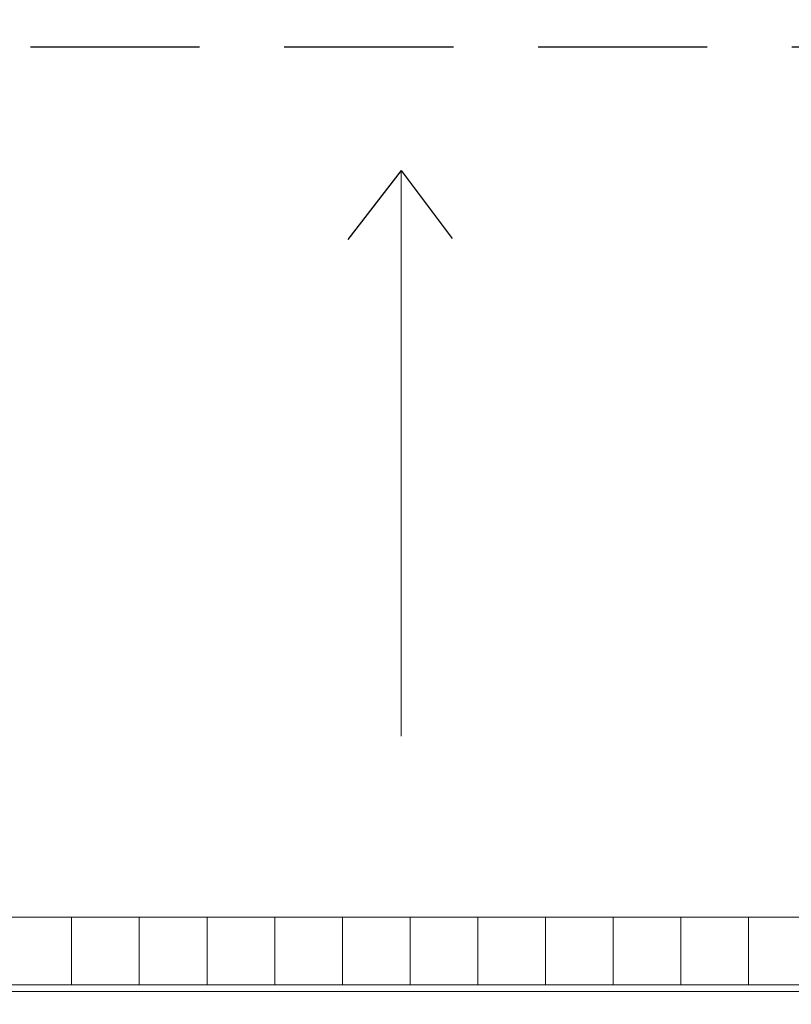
# Model space of a CAD drawing. Header units: millimetres. Extents: x -526411 to -400573, y 47353 to 130199.
# Tile 538 of 543: x -430827 to -425127, y 108231 to 115501. Entities that reach past the tile are written whole.
import ezdxf

# ---------------------------------------------------------------- set-up
doc = ezdxf.new("R2010")
doc.units = ezdxf.units.MM
doc.linetypes.add('IMPORT-AI-Linetype-3 _4_', pattern=[84.433218, 56.288812, -28.144406])
doc.layers.add('01_ALGEMEEN', color=7, linetype='Continuous', lineweight=18)
doc.layers.add('m-pg-03_AI_dwg', color=8, linetype='Continuous', lineweight=18)

# ---------------------------------------------------------------- blocks, each defined once
blk = doc.blocks.new('m-pg-03_AI_dwg_block 2105-641071-3e Verdieping - Percelen telling LI')
at = {"layer": '01_ALGEMEEN', "color": 213, "lineweight": 13}
blk.add_line((1702.92, 1113.8), (1702.92, 1301.78), dxfattribs=at)
blk = doc.blocks.new('m-pg-03_AI_dwg_block 2106-641072-3e Verdieping - Percelen telling LI')
at = {"layer": '01_ALGEMEEN', "color": 253, "lineweight": 25}
blk.add_line((1702.93, 1301.78), (1685.17, 1278.89), dxfattribs=at)
blk = doc.blocks.new('m-pg-03_AI_dwg_block 2107-641073-3e Verdieping - Percelen telling LI')
at = {"layer": '01_ALGEMEEN', "color": 253, "lineweight": 25}
blk.add_line((1702.93, 1301.78), (1719.89, 1279.2), dxfattribs=at)
blk = doc.blocks.new('m-pg-03_AI_dwg_block 2104-641074-3e Verdieping - Percelen telling LI')
for name in ['m-pg-03_AI_dwg_block 2106-641072-3e Verdieping - Percelen telling LI', 'm-pg-03_AI_dwg_block 2105-641071-3e Verdieping - Percelen telling LI', 'm-pg-03_AI_dwg_block 2107-641073-3e Verdieping - Percelen telling LI']:
    blk.add_blockref(name, (0, 0))
blk = doc.blocks.new('m-pg-03_AI_dwg_block 2145-641112-3e Verdieping - Percelen telling LI')
at = {"layer": '01_ALGEMEEN', "color": 133, "flags": 128}
blk.add_lwpolyline([(1439.8, 1670.16), (2938.42, 1670.16), (2938.42, 1015.39), (1439.8, 1015.39), (1439.8, 1064.93), (1453.31, 1064.93), (1453.31, 1028.9), (2924.92, 1028.9), (2924.92, 1656.65), (1453.31, 1656.65), (1453.31, 1301.78), (1439.8, 1301.78)], close=True, dxfattribs=at)
blk = doc.blocks.new('m-pg-03_AI_dwg_block 2155-641122-3e Verdieping - Percelen telling LI')
at = {"layer": '01_ALGEMEEN', "color": 253, "linetype": 'IMPORT-AI-Linetype-3 _4_', "lineweight": 25}
blk.add_line((2902.4, 1342.78), (1475.82, 1342.78), dxfattribs=at)
blk = doc.blocks.new('m-pg-03_AI_dwg_block 2005-641148-3e Verdieping - Percelen telling LI')
for name in ['m-pg-03_AI_dwg_block 2145-641112-3e Verdieping - Percelen telling LI', 'm-pg-03_AI_dwg_block 2155-641122-3e Verdieping - Percelen telling LI', 'm-pg-03_AI_dwg_block 2104-641074-3e Verdieping - Percelen telling LI']:
    blk.add_blockref(name, (0, 0))
blk = doc.blocks.new('m-pg-03_AI_dwg_block 2-641149-3e Verdieping - Percelen telling LI')
blk.add_blockref('m-pg-03_AI_dwg_block 2005-641148-3e Verdieping - Percelen telling LI', (0, 0))
blk = doc.blocks.new('m-pg-03_AI_dwg_block 3919-642887-3e Verdieping - Percelen telling LI')
at = {"layer": '01_ALGEMEEN', "color": 9, "lineweight": 9, "flags": 128}
blk.add_lwpolyline([(1841.02, 1053.64), (1818.5, 1053.64), (1818.5, 1031.13), (1841.02, 1031.13)], close=True, dxfattribs=at)
blk = doc.blocks.new('m-pg-03_AI_dwg_block 3918-642888-3e Verdieping - Percelen telling LI')
blk.add_blockref('m-pg-03_AI_dwg_block 3919-642887-3e Verdieping - Percelen telling LI', (0, 0))
blk = doc.blocks.new('m-pg-03_AI_dwg_block 3921-642889-3e Verdieping - Percelen telling LI')
at = {"layer": '01_ALGEMEEN', "color": 9, "lineweight": 9, "flags": 128}
blk.add_lwpolyline([(1818.5, 1053.64), (1795.98, 1053.64), (1795.98, 1031.13), (1818.5, 1031.13)], close=True, dxfattribs=at)
blk = doc.blocks.new('m-pg-03_AI_dwg_block 3920-642890-3e Verdieping - Percelen telling LI')
blk.add_blockref('m-pg-03_AI_dwg_block 3921-642889-3e Verdieping - Percelen telling LI', (0, 0))
blk = doc.blocks.new('m-pg-03_AI_dwg_block 3923-642891-3e Verdieping - Percelen telling LI')
at = {"layer": '01_ALGEMEEN', "color": 9, "lineweight": 9, "flags": 128}
blk.add_lwpolyline([(1795.98, 1053.64), (1773.47, 1053.64), (1773.47, 1031.13), (1795.98, 1031.13)], close=True, dxfattribs=at)
blk = doc.blocks.new('m-pg-03_AI_dwg_block 3922-642892-3e Verdieping - Percelen telling LI')
blk.add_blockref('m-pg-03_AI_dwg_block 3923-642891-3e Verdieping - Percelen telling LI', (0, 0))
blk = doc.blocks.new('m-pg-03_AI_dwg_block 3925-642893-3e Verdieping - Percelen telling LI')
at = {"layer": '01_ALGEMEEN', "color": 9, "lineweight": 9, "flags": 128}
blk.add_lwpolyline([(1773.47, 1053.64), (1750.95, 1053.64), (1750.95, 1031.13), (1773.47, 1031.13)], close=True, dxfattribs=at)
blk = doc.blocks.new('m-pg-03_AI_dwg_block 3924-642894-3e Verdieping - Percelen telling LI')
blk.add_blockref('m-pg-03_AI_dwg_block 3925-642893-3e Verdieping - Percelen telling LI', (0, 0))
blk = doc.blocks.new('m-pg-03_AI_dwg_block 3927-642895-3e Verdieping - Percelen telling LI')
at = {"layer": '01_ALGEMEEN', "color": 9, "lineweight": 9, "flags": 128}
blk.add_lwpolyline([(1750.95, 1053.64), (1728.44, 1053.64), (1728.44, 1031.13), (1750.95, 1031.13)], close=True, dxfattribs=at)
blk = doc.blocks.new('m-pg-03_AI_dwg_block 3926-642896-3e Verdieping - Percelen telling LI')
blk.add_blockref('m-pg-03_AI_dwg_block 3927-642895-3e Verdieping - Percelen telling LI', (0, 0))
blk = doc.blocks.new('m-pg-03_AI_dwg_block 3929-642897-3e Verdieping - Percelen telling LI')
at = {"layer": '01_ALGEMEEN', "color": 9, "lineweight": 9, "flags": 128}
blk.add_lwpolyline([(1728.44, 1053.64), (1705.92, 1053.64), (1705.92, 1031.13), (1728.44, 1031.13)], close=True, dxfattribs=at)
blk = doc.blocks.new('m-pg-03_AI_dwg_block 3928-642898-3e Verdieping - Percelen telling LI')
blk.add_blockref('m-pg-03_AI_dwg_block 3929-642897-3e Verdieping - Percelen telling LI', (0, 0))
blk = doc.blocks.new('m-pg-03_AI_dwg_block 3931-642899-3e Verdieping - Percelen telling LI')
at = {"layer": '01_ALGEMEEN', "color": 9, "lineweight": 9, "flags": 128}
blk.add_lwpolyline([(1705.92, 1053.64), (1683.41, 1053.64), (1683.41, 1031.13), (1705.92, 1031.13)], close=True, dxfattribs=at)
blk = doc.blocks.new('m-pg-03_AI_dwg_block 3930-642900-3e Verdieping - Percelen telling LI')
blk.add_blockref('m-pg-03_AI_dwg_block 3931-642899-3e Verdieping - Percelen telling LI', (0, 0))
blk = doc.blocks.new('m-pg-03_AI_dwg_block 3933-642901-3e Verdieping - Percelen telling LI')
at = {"layer": '01_ALGEMEEN', "color": 9, "lineweight": 9, "flags": 128}
blk.add_lwpolyline([(1683.41, 1053.64), (1660.89, 1053.64), (1660.89, 1031.13), (1683.41, 1031.13)], close=True, dxfattribs=at)
blk = doc.blocks.new('m-pg-03_AI_dwg_block 3932-642902-3e Verdieping - Percelen telling LI')
blk.add_blockref('m-pg-03_AI_dwg_block 3933-642901-3e Verdieping - Percelen telling LI', (0, 0))
blk = doc.blocks.new('m-pg-03_AI_dwg_block 3935-642903-3e Verdieping - Percelen telling LI')
at = {"layer": '01_ALGEMEEN', "color": 9, "lineweight": 9, "flags": 128}
blk.add_lwpolyline([(1660.89, 1053.64), (1638.38, 1053.64), (1638.38, 1031.13), (1660.89, 1031.13)], close=True, dxfattribs=at)
blk = doc.blocks.new('m-pg-03_AI_dwg_block 3934-642904-3e Verdieping - Percelen telling LI')
blk.add_blockref('m-pg-03_AI_dwg_block 3935-642903-3e Verdieping - Percelen telling LI', (0, 0))
blk = doc.blocks.new('m-pg-03_AI_dwg_block 3937-642905-3e Verdieping - Percelen telling LI')
at = {"layer": '01_ALGEMEEN', "color": 9, "lineweight": 9, "flags": 128}
blk.add_lwpolyline([(1638.38, 1053.64), (1615.86, 1053.64), (1615.86, 1031.13), (1638.38, 1031.13)], close=True, dxfattribs=at)
blk = doc.blocks.new('m-pg-03_AI_dwg_block 3936-642906-3e Verdieping - Percelen telling LI')
blk.add_blockref('m-pg-03_AI_dwg_block 3937-642905-3e Verdieping - Percelen telling LI', (0, 0))
blk = doc.blocks.new('m-pg-03_AI_dwg_block 3939-642907-3e Verdieping - Percelen telling LI')
at = {"layer": '01_ALGEMEEN', "color": 9, "lineweight": 9, "flags": 128}
blk.add_lwpolyline([(1615.86, 1053.64), (1593.34, 1053.64), (1593.34, 1031.13), (1615.86, 1031.13)], close=True, dxfattribs=at)
blk = doc.blocks.new('m-pg-03_AI_dwg_block 3938-642908-3e Verdieping - Percelen telling LI')
blk.add_blockref('m-pg-03_AI_dwg_block 3939-642907-3e Verdieping - Percelen telling LI', (0, 0))
blk = doc.blocks.new('m-pg-03_AI_dwg_block 3941-642909-3e Verdieping - Percelen telling LI')
at = {"layer": '01_ALGEMEEN', "color": 9, "lineweight": 9, "flags": 128}
blk.add_lwpolyline([(1593.34, 1053.64), (1570.83, 1053.64), (1570.83, 1031.13), (1593.34, 1031.13)], close=True, dxfattribs=at)
blk = doc.blocks.new('m-pg-03_AI_dwg_block 3940-642910-3e Verdieping - Percelen telling LI')
blk.add_blockref('m-pg-03_AI_dwg_block 3941-642909-3e Verdieping - Percelen telling LI', (0, 0))
blk = doc.blocks.new('m-pg-03_AI_dwg-638970-3e Verdieping - Percelen telling LI')
for name in ['m-pg-03_AI_dwg_block 2-641149-3e Verdieping - Percelen telling LI', 'm-pg-03_AI_dwg_block 3940-642910-3e Verdieping - Percelen telling LI', 'm-pg-03_AI_dwg_block 3938-642908-3e Verdieping - Percelen telling LI', 'm-pg-03_AI_dwg_block 3936-642906-3e Verdieping - Percelen telling LI', 'm-pg-03_AI_dwg_block 3934-642904-3e Verdieping - Percelen telling LI', 'm-pg-03_AI_dwg_block 3932-642902-3e Verdieping - Percelen telling LI', 'm-pg-03_AI_dwg_block 3930-642900-3e Verdieping - Percelen telling LI', 'm-pg-03_AI_dwg_block 3928-642898-3e Verdieping - Percelen telling LI', 'm-pg-03_AI_dwg_block 3926-642896-3e Verdieping - Percelen telling LI', 'm-pg-03_AI_dwg_block 3924-642894-3e Verdieping - Percelen telling LI', 'm-pg-03_AI_dwg_block 3922-642892-3e Verdieping - Percelen telling LI', 'm-pg-03_AI_dwg_block 3920-642890-3e Verdieping - Percelen telling LI', 'm-pg-03_AI_dwg_block 3918-642888-3e Verdieping - Percelen telling LI']:
    blk.add_blockref(name, (0, 0))

msp = doc.modelspace()

# ---------------------------------------------------------------- block references
at = {"layer": 'm-pg-03_AI_dwg', "color": 133, "xscale": 22.2068924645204, "yscale": 22.2068924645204, "zscale": 22.2068924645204}
msp.add_blockref('m-pg-03_AI_dwg-638970-3e Verdieping - Percelen telling LI', (-465826.5, 85478), dxfattribs=at)

doc.saveas('drawing.dxf')
